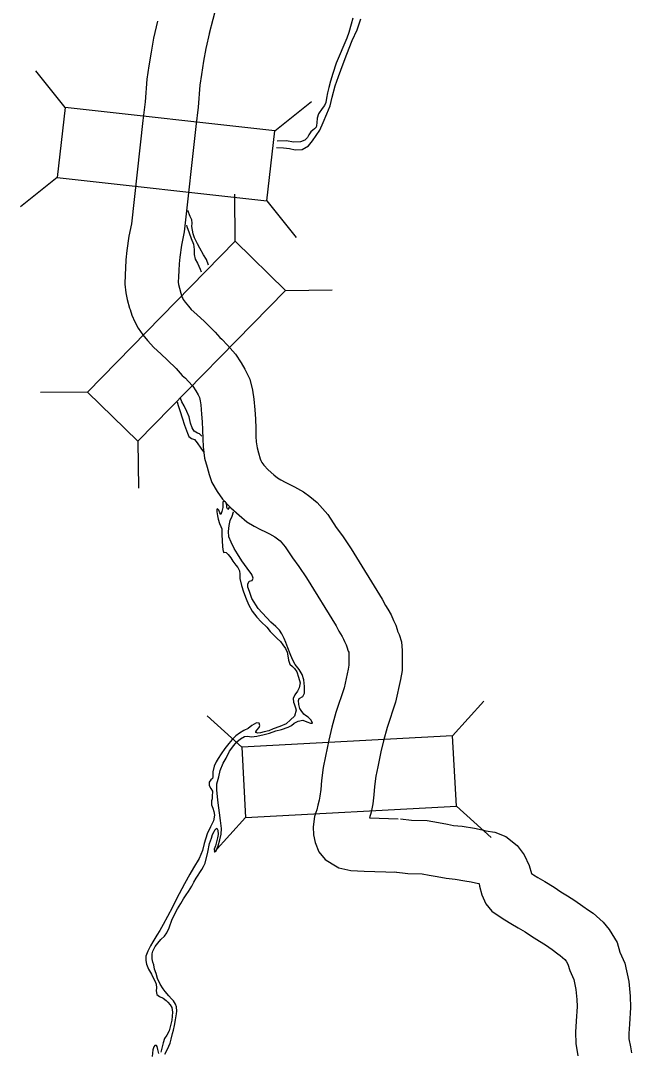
# Model space of a CAD drawing. Extents: x -939622 to -934245, y 1383184 to 1385301.
# Drawn here: x -935316.4 to -935306.08, y 1384065.17 to 1384082.58 of the extents above; entities that cross this region are included whole.
import ezdxf

# ---------------------------------------------------------------- set-up
doc = ezdxf.new("R2010")
doc.units = 0
for name, color, linetype in [('Level 10', 7, 'Continuous'), ('Level 20', 7, 'Continuous'), ('Level 9', 7, 'Continuous')]:
    doc.layers.add(name, color=color, linetype=linetype)

msp = doc.modelspace()

# ---------------------------------------------------------------- linework, layer by layer
at = {"layer": 'Level 10'}
for points in [[(-935312.509, 1384087.3), (-935312.381, 1384086.304), (-935312.417, 1384086.001), (-935312.422, 1384085.654), (-935312.436, 1384085.506), (-935312.472, 1384085.258), (-935312.502, 1384085.095), (-935312.535, 1384084.88), (-935312.578, 1384084.629), (-935312.629, 1384084.393), (-935312.707, 1384084.141), (-935312.789, 1384083.902), (-935312.83, 1384083.776), (-935312.89, 1384083.562), (-935312.96, 1384083.304), (-935313.021, 1384083.08), (-935313.097, 1384082.81), (-935313.153, 1384082.597), (-935313.214, 1384082.361)], [(-935314.089, 1384082.571), (-935314.153, 1384082.283), (-935314.194, 1384082.048), (-935314.235, 1384081.814), (-935314.268, 1384081.588), (-935314.296, 1384081.204), (-935314.333, 1384080.894), (-935314.528, 1384079.147), (-935314.569, 1384078.937), (-935314.605, 1384078.696), (-935314.622, 1384078.536), (-935314.628, 1384078.396), (-935314.632, 1384078.291), (-935314.639, 1384078.126), (-935314.622, 1384077.981), (-935314.599, 1384077.867), (-935314.559, 1384077.72), (-935314.549, 1384077.701), (-935314.522, 1384077.603), (-935314.47, 1384077.489), (-935314.416, 1384077.386), (-935314.333, 1384077.274), (-935314.255, 1384077.176), (-935314.152, 1384077.061), (-935314.031, 1384076.953), (-935313.917, 1384076.847), (-935313.77, 1384076.703), (-935313.67, 1384076.585), (-935313.615, 1384076.539), (-935313.567, 1384076.49), (-935313.492, 1384076.404), (-935313.44, 1384076.324), (-935313.401, 1384076.259), (-935313.378, 1384076.212), (-935313.364, 1384076.159), (-935313.354, 1384076.088), (-935313.343, 1384075.931), (-935313.331, 1384075.804), (-935313.328, 1384075.668), (-935313.324, 1384075.515), (-935313.315, 1384075.381), (-935313.291, 1384075.19), (-935313.25, 1384075.035), (-935313.213, 1384074.914), (-935313.171, 1384074.781), (-935313.079, 1384074.625), (-935312.988, 1384074.499), (-935312.849, 1384074.352), (-935312.709, 1384074.225), (-935312.576, 1384074.116), (-935312.452, 1384074.044), (-935312.347, 1384073.985), (-935312.261, 1384073.944), (-935312.193, 1384073.91), (-935312.108, 1384073.862), (-935312.063, 1384073.83), (-935312.016, 1384073.791), (-935311.93, 1384073.694), (-935311.81, 1384073.509), (-935311.702, 1384073.36), (-935311.573, 1384073.17), (-935311.072, 1384072.36), (-935311.023, 1384072.266), (-935310.971, 1384072.177), (-935310.946, 1384072.135), (-935310.927, 1384072.091), (-935310.902, 1384072.036), (-935310.891, 1384072.003), (-935310.866, 1384071.933), (-935310.857, 1384071.911), (-935310.856, 1384071.903), (-935310.855, 1384071.851), (-935310.853, 1384071.753), (-935310.854, 1384071.693), (-935310.866, 1384071.628), (-935310.937, 1384071.311), (-935311.073, 1384070.896), (-935311.141, 1384070.645), (-935311.195, 1384070.427), (-935311.25, 1384070.159), (-935311.289, 1384069.965), (-935311.316, 1384069.745), (-935311.331, 1384069.597), (-935311.343, 1384069.482), (-935311.355, 1384069.417), (-935311.379, 1384069.332), (-935311.397, 1384069.251), (-935311.402, 1384069.235), (-935311.406, 1384069.222), (-935311.437, 1384069.14), (-935311.458, 1384068.962), (-935311.453, 1384068.827), (-935311.425, 1384068.699), (-935311.362, 1384068.541), (-935311.253, 1384068.41), (-935311.14, 1384068.339), (-935311.024, 1384068.272), (-935310.823, 1384068.224), (-935310.599, 1384068.216), (-935310.049, 1384068.201)], [(-935313.21, 1384082.377), (-935313.27, 1384082.107), (-935313.308, 1384081.893), (-935313.346, 1384081.671), (-935313.373, 1384081.49), (-935313.4, 1384081.118), (-935313.439, 1384080.791), (-935313.637, 1384079.011), (-935313.682, 1384078.784), (-935313.712, 1384078.581), (-935313.724, 1384078.471), (-935313.728, 1384078.358), (-935313.733, 1384078.253), (-935313.737, 1384078.16), (-935313.733, 1384078.124), (-935313.732, 1384078.124), (-935313.674, 1384077.912), (-935313.662, 1384077.886), (-935313.652, 1384077.868), (-935313.618, 1384077.821), (-935313.566, 1384077.755), (-935313.516, 1384077.7), (-935313.424, 1384077.618), (-935313.296, 1384077.498), (-935313.112, 1384077.318), (-935313.036, 1384077.229), (-935313.002, 1384077.201), (-935312.903, 1384077.098), (-935312.771, 1384076.947), (-935312.677, 1384076.801), (-935312.61, 1384076.69), (-935312.529, 1384076.526), (-935312.481, 1384076.337), (-935312.459, 1384076.185), (-935312.446, 1384076.005), (-935312.432, 1384075.856), (-935312.428, 1384075.691), (-935312.424, 1384075.555), (-935312.419, 1384075.467), (-935312.406, 1384075.362), (-935312.384, 1384075.282), (-935312.353, 1384075.18), (-935312.344, 1384075.15), (-935312.325, 1384075.118), (-935312.293, 1384075.074), (-935312.219, 1384074.995), (-935312.122, 1384074.908), (-935312.06, 1384074.857), (-935312.006, 1384074.825), (-935311.933, 1384074.785), (-935311.864, 1384074.751), (-935311.771, 1384074.705), (-935311.624, 1384074.623), (-935311.515, 1384074.544), (-935311.39, 1384074.442), (-935311.211, 1384074.24), (-935311.067, 1384074.018), (-935310.964, 1384073.876), (-935310.818, 1384073.659), (-935310.29, 1384072.806), (-935310.234, 1384072.7), (-935310.198, 1384072.637), (-935310.142, 1384072.545), (-935310.102, 1384072.451), (-935310.064, 1384072.367), (-935310.041, 1384072.297), (-935310.031, 1384072.27), (-935310.004, 1384072.21), (-935309.965, 1384072.086), (-935309.957, 1384071.943), (-935309.955, 1384071.87), (-935309.953, 1384071.751), (-935309.956, 1384071.606), (-935309.983, 1384071.45), (-935310.068, 1384071.072), (-935310.21, 1384070.639), (-935310.27, 1384070.417), (-935310.317, 1384070.228), (-935310.368, 1384069.98), (-935310.4, 1384069.821), (-935310.421, 1384069.646), (-935310.435, 1384069.505), (-935310.452, 1384069.35), (-935310.478, 1384069.212), (-935310.505, 1384069.114), (-935310.024, 1384069.101)], [(-935309.984, 1384069.098), (-935309.797, 1384069.076), (-935309.531, 1384069.069), (-935309.341, 1384069.037), (-935309.19, 1384069.009), (-935309.087, 1384068.988), (-935308.944, 1384068.977), (-935308.732, 1384068.939), (-935308.606, 1384068.914), (-935308.539, 1384068.899), (-935308.392, 1384068.874), (-935308.204, 1384068.801), (-935308.014, 1384068.647), (-935307.894, 1384068.491), (-935307.808, 1384068.312), (-935307.773, 1384068.178), (-935307.773, 1384068.175), (-935307.736, 1384068.151), (-935307.663, 1384068.107), (-935307.548, 1384068.041), (-935307.385, 1384067.945), (-935307.275, 1384067.866), (-935307.165, 1384067.8), (-935307.041, 1384067.722), (-935306.904, 1384067.627), (-935306.809, 1384067.558), (-935306.728, 1384067.504), (-935306.562, 1384067.353), (-935306.456, 1384067.228), (-935306.324, 1384067.013), (-935306.276, 1384066.849), (-935306.193, 1384066.663), (-935306.129, 1384066.355), (-935306.104, 1384066.105), (-935306.099, 1384065.913), (-935306.117, 1384065.629), (-935306.125, 1384065.473), (-935306.124, 1384065.386), (-935306.1, 1384065.25), (-935306.083, 1384065.147)], [(-935310.089, 1384068.204), (-935309.862, 1384068.178), (-935309.619, 1384068.171), (-935309.498, 1384068.15), (-935309.362, 1384068.125), (-935309.213, 1384068.095), (-935309.057, 1384068.083), (-935308.898, 1384068.054), (-935308.791, 1384068.034), (-935308.715, 1384068.016), (-935308.66, 1384068.007), (-935308.657, 1384068.002), (-935308.647, 1384067.961), (-935308.611, 1384067.813), (-935308.541, 1384067.666), (-935308.442, 1384067.538), (-935308.299, 1384067.445), (-935308.219, 1384067.392), (-935308.12, 1384067.331), (-935307.998, 1384067.261), (-935307.876, 1384067.19), (-935307.772, 1384067.115), (-935307.638, 1384067.034), (-935307.536, 1384066.97), (-935307.424, 1384066.892), (-935307.324, 1384066.82), (-935307.285, 1384066.794), (-935307.21, 1384066.725), (-935307.186, 1384066.698), (-935307.154, 1384066.645), (-935307.123, 1384066.538), (-935307.055, 1384066.385), (-935307.019, 1384066.217), (-935307.003, 1384066.051), (-935307, 1384065.931), (-935307.015, 1384065.68), (-935307.025, 1384065.494), (-935307.024, 1384065.305), (-935306.987, 1384065.097)]]:
    msp.add_lwpolyline(points, dxfattribs=at)
at = {"layer": 'Level 20'}
for p, q in [((-935315.649, 1384081.11), (-935316.144, 1384081.729)), ((-935312.107, 1384080.715), (-935311.489, 1384081.21)), ((-935315.781, 1384079.93), (-935316.4, 1384079.435)), ((-935312.776, 1384078.853), (-935312.784, 1384079.645)), ((-935312.239, 1384079.535), (-935311.744, 1384078.916)), ((-935311.927, 1384078.022), (-935311.135, 1384078.03)), ((-935315.269, 1384076.306), (-935316.061, 1384076.297)), ((-935314.42, 1384075.475), (-935314.411, 1384074.683)), ((-935309.103, 1384070.499), (-935308.574, 1384071.088)), ((-935312.662, 1384070.31), (-935313.251, 1384070.84)), ((-935309.04, 1384069.312), (-935308.452, 1384068.783)), ((-935312.599, 1384069.124), (-935313.129, 1384068.535))]:
    msp.add_line(p, q, dxfattribs=at)
for points in [[(-935315.781, 1384079.93), (-935312.239, 1384079.535), (-935312.107, 1384080.715), (-935315.649, 1384081.11)], [(-935314.42, 1384075.475), (-935311.927, 1384078.022), (-935312.776, 1384078.853), (-935315.269, 1384076.306)], [(-935312.599, 1384069.124), (-935309.04, 1384069.312), (-935309.103, 1384070.499), (-935312.662, 1384070.31)]]:
    msp.add_lwpolyline(points, close=True, dxfattribs=at)
at = {"layer": 'Level 9'}
for points in [[(-935310.786, 1384082.617), (-935310.816, 1384082.518), (-935310.853, 1384082.376), (-935310.891, 1384082.283)], [(-935312.077, 1384080.433), (-935311.961, 1384080.429), (-935311.856, 1384080.42), (-935311.763, 1384080.397), (-935311.643, 1384080.401), (-935311.539, 1384080.462), (-935311.47, 1384080.547), (-935311.343, 1384080.731), (-935311.287, 1384080.855), (-935311.228, 1384081.003), (-935311.173, 1384081.138), (-935311.135, 1384081.286), (-935311.085, 1384081.476), (-935311.033, 1384081.632), (-935310.954, 1384081.849), (-935310.892, 1384082.009), (-935310.798, 1384082.244), (-935310.713, 1384082.425), (-935310.654, 1384082.606)], [(-935310.891, 1384082.283), (-935311.071, 1384081.86), (-935311.126, 1384081.683), (-935311.167, 1384081.556), (-935311.196, 1384081.451), (-935311.216, 1384081.36), (-935311.234, 1384081.27), (-935311.245, 1384081.195), (-935311.269, 1384081.144), (-935311.307, 1384081.092), (-935311.369, 1384081.002), (-935311.39, 1384080.932), (-935311.395, 1384080.854), (-935311.401, 1384080.806), (-935311.409, 1384080.779), (-935311.433, 1384080.749), (-935311.466, 1384080.727), (-935311.499, 1384080.7), (-935311.531, 1384080.652), (-935311.555, 1384080.606), (-935311.599, 1384080.558), (-935311.671, 1384080.533), (-935311.788, 1384080.526), (-935311.911, 1384080.546), (-935312.064, 1384080.545), (-935312.067, 1384080.545)], [(-935313.228, 1384078.447), (-935313.261, 1384078.546), (-935313.313, 1384078.623), (-935313.371, 1384078.734), (-935313.414, 1384078.806), (-935313.462, 1384078.91), (-935313.487, 1384078.979), (-935313.506, 1384079.102), (-935313.501, 1384079.156), (-935313.51, 1384079.216), (-935313.535, 1384079.273), (-935313.576, 1384079.372)], [(-935313.596, 1384079.125), (-935313.59, 1384079.102), (-935313.553, 1384078.994), (-935313.516, 1384078.901), (-935313.48, 1384078.805), (-935313.467, 1384078.712), (-935313.466, 1384078.628), (-935313.45, 1384078.55), (-935313.414, 1384078.484), (-935313.368, 1384078.379), (-935313.348, 1384078.336)], [(-935313.34, 1384075.56), (-935313.353, 1384075.577), (-935313.38, 1384075.603), (-935313.413, 1384075.609), (-935313.47, 1384075.645), (-935313.504, 1384075.701), (-935313.532, 1384075.779), (-935313.553, 1384075.887), (-935313.59, 1384075.977), (-935313.639, 1384076.076), (-935313.676, 1384076.139), (-935313.697, 1384076.205), (-935313.697, 1384076.215)], [(-935313.758, 1384076.138), (-935313.738, 1384076.078), (-935313.707, 1384075.979), (-935313.67, 1384075.871), (-935313.63, 1384075.745), (-935313.581, 1384075.611), (-935313.557, 1384075.557), (-935313.514, 1384075.524), (-935313.463, 1384075.507), (-935313.415, 1384075.447), (-935313.354, 1384075.36), (-935313.312, 1384075.294)], [(-935312.881, 1384074.36), (-935312.88, 1384074.346), (-935312.901, 1384074.325), (-935312.914, 1384074.358), (-935312.917, 1384074.394), (-935312.926, 1384074.427), (-935312.941, 1384074.454), (-935312.962, 1384074.459), (-935312.983, 1384074.45), (-935312.986, 1384074.411), (-935312.982, 1384074.354), (-935313.003, 1384074.288), (-935313.012, 1384074.255), (-935313.02, 1384074.237), (-935313.036, 1384074.266), (-935313.054, 1384074.311), (-935313.066, 1384074.329), (-935313.072, 1384074.332), (-935313.084, 1384074.326), (-935313.087, 1384074.284), (-935313.074, 1384074.218), (-935313.065, 1384074.161), (-935313.04, 1384074.086), (-935313.016, 1384074.035), (-935313.003, 1384073.996), (-935313.002, 1384073.894), (-935312.989, 1384073.699), (-935312.985, 1384073.645), (-935312.97, 1384073.597), (-935312.949, 1384073.6), (-935312.925, 1384073.597), (-935312.895, 1384073.565), (-935312.846, 1384073.505), (-935312.813, 1384073.448), (-935312.764, 1384073.38), (-935312.731, 1384073.344), (-935312.7, 1384073.287), (-935312.697, 1384073.23), (-935312.696, 1384073.158), (-935312.671, 1384073.041), (-935312.637, 1384072.93), (-935312.591, 1384072.816)], [(-935311.76, 1384071.706), (-935311.806, 1384071.79), (-935311.846, 1384071.885), (-935311.888, 1384071.987), (-935311.922, 1384072.077), (-935311.95, 1384072.146), (-935311.986, 1384072.224), (-935312.029, 1384072.286), (-935312.09, 1384072.349), (-935312.171, 1384072.42), (-935312.389, 1384072.65), (-935312.492, 1384072.817), (-935312.532, 1384072.937), (-935312.563, 1384073.012), (-935312.563, 1384073.06), (-935312.537, 1384073.111), (-935312.519, 1384073.117), (-935312.489, 1384073.124), (-935312.471, 1384073.163), (-935312.496, 1384073.226), (-935312.572, 1384073.33), (-935312.663, 1384073.456), (-935312.736, 1384073.572), (-935312.794, 1384073.665), (-935312.845, 1384073.772), (-935312.882, 1384073.862), (-935312.889, 1384073.949), (-935312.875, 1384074.055), (-935312.858, 1384074.139), (-935312.828, 1384074.211), (-935312.802, 1384074.285)], [(-935312.591, 1384072.816), (-935312.549, 1384072.721), (-935312.488, 1384072.607), (-935312.409, 1384072.502), (-935312.339, 1384072.425), (-935312.242, 1384072.336), (-935312.182, 1384072.264), (-935312.124, 1384072.198), (-935312.067, 1384072.142), (-935312.009, 1384072.091), (-935311.97, 1384072.038), (-935311.927, 1384071.978), (-935311.9, 1384071.915), (-935311.887, 1384071.849), (-935311.872, 1384071.777), (-935311.853, 1384071.711), (-935311.808, 1384071.672), (-935311.772, 1384071.64), (-935311.735, 1384071.583), (-935311.704, 1384071.493), (-935311.679, 1384071.397), (-935311.694, 1384071.313), (-935311.72, 1384071.253), (-935311.768, 1384071.195), (-935311.794, 1384071.132), (-935311.788, 1384071.069), (-935311.781, 1384071.039), (-935311.757, 1384070.973), (-935311.747, 1384070.934), (-935311.774, 1384070.832), (-935311.839, 1384070.771), (-935311.916, 1384070.704), (-935312.021, 1384070.658), (-935312.132, 1384070.618), (-935312.209, 1384070.587), (-935312.287, 1384070.566), (-935312.35, 1384070.55), (-935312.395, 1384070.544), (-935312.428, 1384070.555), (-935312.425, 1384070.571), (-935312.407, 1384070.595), (-935312.369, 1384070.643), (-935312.357, 1384070.676), (-935312.372, 1384070.712), (-935312.417, 1384070.718), (-935312.495, 1384070.678), (-935312.558, 1384070.623), (-935312.629, 1384070.593), (-935312.704, 1384070.544), (-935312.763, 1384070.498), (-935312.829, 1384070.441), (-935312.882, 1384070.374), (-935312.95, 1384070.287), (-935313.01, 1384070.199), (-935313.063, 1384070.12), (-935313.098, 1384070.063), (-935313.131, 1384069.991), (-935313.151, 1384069.894), (-935313.151, 1384069.837), (-935313.15, 1384069.801), (-935313.159, 1384069.78), (-935313.186, 1384069.759), (-935313.215, 1384069.716), (-935313.215, 1384069.662), (-935313.185, 1384069.609), (-935313.16, 1384069.564), (-935313.162, 1384069.477), (-935313.165, 1384069.437), (-935313.174, 1384069.401), (-935313.176, 1384069.335), (-935313.155, 1384069.281), (-935313.136, 1384069.221), (-935313.124, 1384069.161), (-935313.144, 1384069.065), (-935313.194, 1384068.963), (-935313.247, 1384068.845), (-935313.297, 1384068.685), (-935313.328, 1384068.565), (-935313.384, 1384068.429), (-935313.479, 1384068.272), (-935313.544, 1384068.163), (-935313.633, 1384068), (-935313.724, 1384067.834), (-935313.771, 1384067.738), (-935313.836, 1384067.608), (-935313.916, 1384067.451), (-935313.992, 1384067.315), (-935314.046, 1384067.216), (-935314.099, 1384067.134), (-935314.164, 1384067.022), (-935314.205, 1384066.956), (-935314.252, 1384066.862), (-935314.282, 1384066.781), (-935314.287, 1384066.706), (-935314.272, 1384066.643), (-935314.238, 1384066.562), (-935314.189, 1384066.475), (-935314.156, 1384066.404), (-935314.125, 1384066.35), (-935314.11, 1384066.305), (-935314.103, 1384066.245)], [(-935313.784, 1384065.704), (-935313.767, 1384065.809), (-935313.761, 1384065.851), (-935313.768, 1384065.923), (-935313.786, 1384065.971), (-935313.816, 1384066.025), (-935313.853, 1384066.061), (-935313.898, 1384066.108), (-935313.959, 1384066.186), (-935313.992, 1384066.231), (-935314.041, 1384066.308), (-935314.087, 1384066.401), (-935314.111, 1384066.485), (-935314.136, 1384066.56), (-935314.152, 1384066.632), (-935314.164, 1384066.68), (-935314.176, 1384066.734), (-935314.18, 1384066.776), (-935314.18, 1384066.818), (-935314.169, 1384066.863), (-935314.124, 1384066.945), (-935314.083, 1384066.999), (-935314.029, 1384067.06), (-935313.97, 1384067.12), (-935313.928, 1384067.172), (-935313.893, 1384067.256), (-935313.837, 1384067.407), (-935313.749, 1384067.579), (-935313.696, 1384067.672), (-935313.651, 1384067.751), (-935313.604, 1384067.817), (-935313.565, 1384067.872), (-935313.509, 1384067.962), (-935313.471, 1384068.029), (-935313.432, 1384068.095), (-935313.341, 1384068.243), (-935313.308, 1384068.295), (-935313.285, 1384068.352), (-935313.238, 1384068.536), (-935313.207, 1384068.68), (-935313.177, 1384068.77), (-935313.157, 1384068.834), (-935313.13, 1384068.888), (-935313.113, 1384068.921), (-935313.086, 1384068.942), (-935313.068, 1384068.907), (-935313.061, 1384068.835), (-935313.075, 1384068.777), (-935313.09, 1384068.708), (-935313.107, 1384068.645), (-935313.128, 1384068.588), (-935313.127, 1384068.54), (-935313.095, 1384068.561), (-935313.065, 1384068.642), (-935313.033, 1384068.745), (-935313.01, 1384068.838), (-935313.008, 1384068.937), (-935313.024, 1384069.069), (-935313.069, 1384069.417), (-935313.085, 1384069.591), (-935313.086, 1384069.691), (-935313.054, 1384069.808), (-935313.031, 1384069.916), (-935312.978, 1384070.04), (-935312.928, 1384070.122), (-935312.869, 1384070.239), (-935312.798, 1384070.339), (-935312.748, 1384070.402), (-935312.685, 1384070.448), (-935312.619, 1384070.488), (-935312.568, 1384070.494), (-935312.499, 1384070.483), (-935312.412, 1384070.493), (-935312.284, 1384070.521), (-935312.197, 1384070.548), (-935312.086, 1384070.585), (-935311.994, 1384070.61), (-935311.883, 1384070.647), (-935311.823, 1384070.678), (-935311.779, 1384070.714), (-935311.71, 1384070.751), (-935311.632, 1384070.764), (-935311.566, 1384070.737), (-935311.503, 1384070.714), (-935311.47, 1384070.717), (-935311.494, 1384070.768), (-935311.54, 1384070.816), (-935311.585, 1384070.845), (-935311.618, 1384070.869), (-935311.663, 1384070.926), (-935311.685, 1384070.965), (-935311.7, 1384071.027), (-935311.707, 1384071.097), (-935311.695, 1384071.133), (-935311.633, 1384071.163), (-935311.603, 1384071.224), (-935311.604, 1384071.335), (-935311.614, 1384071.446), (-935311.642, 1384071.536), (-935311.693, 1384071.619), (-935311.76, 1384071.706)], [(-935314.103, 1384066.245), (-935314.112, 1384066.197), (-935314.096, 1384066.131), (-935314.051, 1384066.098), (-935313.991, 1384066.069), (-935313.939, 1384066.033), (-935313.912, 1384066.006), (-935313.876, 1384065.958), (-935313.845, 1384065.911), (-935313.836, 1384065.836), (-935313.838, 1384065.769), (-935313.844, 1384065.697), (-935313.89, 1384065.517), (-935313.928, 1384065.447), (-935313.967, 1384065.387), (-935313.993, 1384065.314), (-935314.016, 1384065.224), (-935314.031, 1384065.161)], [(-935313.965, 1384065.128), (-935313.917, 1384065.21), (-935313.876, 1384065.309), (-935313.856, 1384065.379), (-935313.833, 1384065.475), (-935313.815, 1384065.529), (-935313.798, 1384065.611), (-935313.784, 1384065.704)], [(-935314.067, 1384065.134), (-935314.079, 1384065.203), (-935314.092, 1384065.253), (-935314.107, 1384065.271), (-935314.131, 1384065.274), (-935314.152, 1384065.25), (-935314.166, 1384065.196), (-935314.177, 1384065.088)]]:
    msp.add_lwpolyline(points, dxfattribs=at)

doc.saveas('drawing.dxf')
